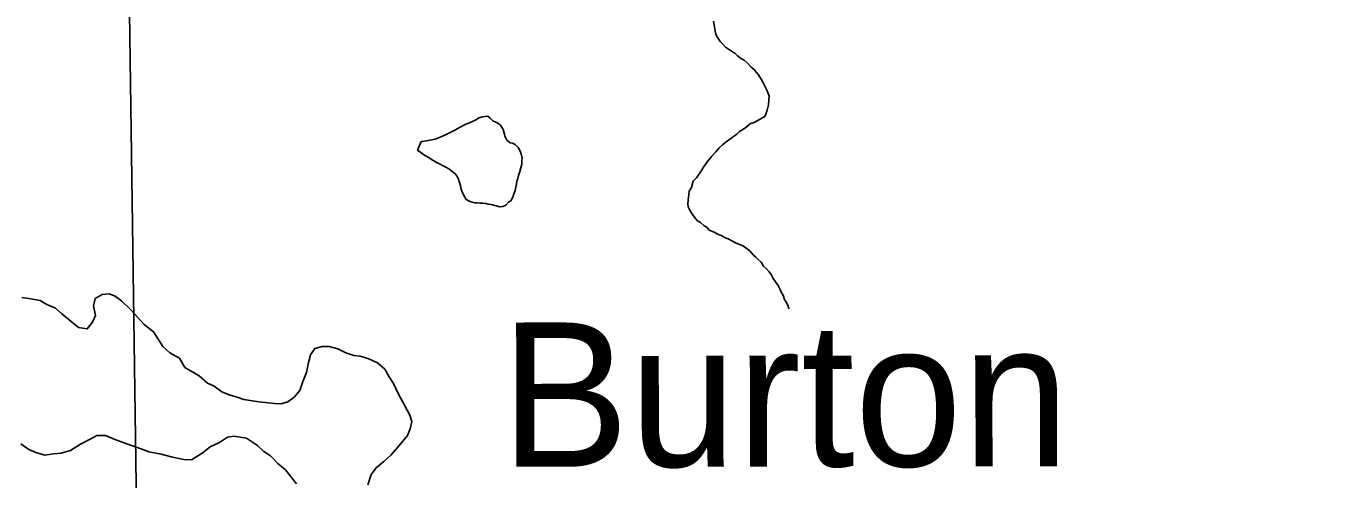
# Model space of a CAD drawing. Extents: x 103424 to 290657, y 38711 to 110967.
# Drawn here: x 214250.638 to 214251.147, y 40208.996 to 40209.174 of the extents above; entities that cross this region are included whole.
import ezdxf

# ---------------------------------------------------------------- set-up
doc = ezdxf.new("R2010")
doc.units = 0
for name, color, linetype in [('GM_X_Corporation', 7, 'Continuous'), ('GM_X_Minor_Lake', 7, 'Continuous'), ('GM_X_Minor_Lake_Text', 7, 'Continuous'), ('GM_X_Minor_River', 7, 'Continuous')]:
    doc.layers.add(name, color=color, linetype=linetype)

msp = doc.modelspace()

# ---------------------------------------------------------------- linework, layer by layer
at = {"layer": 'GM_X_Corporation'}
for points in [[(214250.6509, 40211.22864), (214250.66191, 40210.37376), (214250.66761, 40209.93905), (214250.67524, 40209.51623), (214250.67595, 40209.3563), (214250.68114, 40208.9936), (214250.6822, 40208.92409), (214250.68321, 40208.87004), (214250.68423, 40208.81599), (214250.50285, 40208.81053), (214250.5017, 40208.8105), (214250.18063, 40208.80297), (214249.1929, 40208.78706), (214248.88259, 40208.7802), (214248.57076, 40208.77338), (214248.0881, 40208.75947)], [(214251.37809, 40208.8332), (214250.68423, 40208.81599), (214250.68321, 40208.87004), (214250.6822, 40208.92409), (214250.68114, 40208.9936), (214250.67595, 40209.3563), (214250.67524, 40209.51623), (214250.66761, 40209.93905), (214250.66191, 40210.37376), (214250.6509, 40211.22864)]]:
    msp.add_lwpolyline(points, dxfattribs=at)
at = {"layer": 'GM_X_Minor_Lake'}
for points in [[(214250.79329, 40209.12875), (214250.79369, 40209.1288), (214250.7954, 40209.12903), (214250.79672, 40209.12925), (214250.79767, 40209.12946), (214250.79881, 40209.12967), (214250.8005, 40209.13028), (214250.80163, 40209.13088), (214250.80314, 40209.13148), (214250.80465, 40209.13227), (214250.80653, 40209.13326), (214250.80859, 40209.13445), (214250.81066, 40209.13544), (214250.81255, 40209.13624), (214250.81349, 40209.13664), (214250.815, 40209.13744), (214250.81594, 40209.13803), (214250.81745, 40209.13844), (214250.81953, 40209.13867), (214250.82051, 40209.13775), (214250.82167, 40209.13682), (214250.82301, 40209.13628), (214250.82456, 40209.13517), (214250.82554, 40209.13349), (214250.82595, 40209.13198), (214250.82636, 40209.13065), (214250.82696, 40209.12934), (214250.82832, 40209.12823), (214250.82927, 40209.12806), (214250.83024, 40209.12751), (214250.8314, 40209.12639), (214250.83219, 40209.12489), (214250.83259, 40209.12395), (214250.83301, 40209.12225), (214250.83284, 40209.12111), (214250.83287, 40209.11978), (214250.83252, 40209.11844), (214250.83217, 40209.11691), (214250.83164, 40209.11538), (214250.83128, 40209.11423), (214250.83092, 40209.11309), (214250.83076, 40209.11194), (214250.83059, 40209.1108), (214250.83024, 40209.10946), (214250.8297, 40209.10812), (214250.82935, 40209.10678), (214250.82861, 40209.10544), (214250.82768, 40209.10484), (214250.82656, 40209.10368), (214250.82543, 40209.10309), (214250.82429, 40209.10306), (214250.82085, 40209.10394), (214250.8197, 40209.1041), (214250.81875, 40209.10427), (214250.8176, 40209.10444), (214250.81646, 40209.10441), (214250.81532, 40209.10458), (214250.81437, 40209.10456), (214250.81341, 40209.10491), (214250.81245, 40209.10508), (214250.81091, 40209.106), (214250.81032, 40209.10713), (214250.80972, 40209.10825), (214250.80932, 40209.10919), (214250.80892, 40209.11052), (214250.8087, 40209.11146), (214250.80829, 40209.11297), (214250.80788, 40209.11429), (214250.8069, 40209.11579), (214250.80593, 40209.11672), (214250.80419, 40209.11801), (214250.80323, 40209.11856), (214250.80169, 40209.11929), (214250.80073, 40209.11984), (214250.79957, 40209.12038), (214250.79765, 40209.12148), (214250.79611, 40209.1224), (214250.79457, 40209.12331), (214250.79321, 40209.12442), (214250.79186, 40209.12534), (214250.79329, 40209.12875)], [(214250.83092, 40209.11309), (214250.83128, 40209.11423), (214250.83164, 40209.11538), (214250.83217, 40209.11691), (214250.83252, 40209.11844), (214250.83287, 40209.11978), (214250.83284, 40209.12111), (214250.83301, 40209.12225), (214250.83259, 40209.12395), (214250.83219, 40209.12489), (214250.8314, 40209.12639), (214250.83024, 40209.12751), (214250.82927, 40209.12806), (214250.82832, 40209.12823), (214250.82696, 40209.12934), (214250.82636, 40209.13065), (214250.82595, 40209.13198), (214250.82554, 40209.13349), (214250.82456, 40209.13517), (214250.82301, 40209.13628), (214250.82167, 40209.13682), (214250.82051, 40209.13775), (214250.81953, 40209.13867), (214250.81745, 40209.13844), (214250.81594, 40209.13803), (214250.815, 40209.13744), (214250.81349, 40209.13664), (214250.81255, 40209.13624), (214250.81066, 40209.13544), (214250.80859, 40209.13445), (214250.80653, 40209.13326), (214250.80465, 40209.13227), (214250.80314, 40209.13148), (214250.80163, 40209.13088), (214250.8005, 40209.13028), (214250.79881, 40209.12967), (214250.79767, 40209.12946), (214250.79672, 40209.12925), (214250.7954, 40209.12903), (214250.79369, 40209.1288), (214250.79329, 40209.12875)], [(214250.79329, 40209.12875), (214250.79186, 40209.12534), (214250.79321, 40209.12442), (214250.79457, 40209.12331), (214250.79611, 40209.1224), (214250.79765, 40209.12148), (214250.79957, 40209.12038), (214250.80073, 40209.11984), (214250.80169, 40209.11929), (214250.80323, 40209.11856), (214250.80419, 40209.11801), (214250.80593, 40209.11672), (214250.8069, 40209.11579), (214250.80788, 40209.11429), (214250.80829, 40209.11297), (214250.8087, 40209.11146), (214250.80892, 40209.11052), (214250.80932, 40209.10919), (214250.80972, 40209.10825), (214250.81032, 40209.10713), (214250.81091, 40209.106), (214250.81245, 40209.10508), (214250.81341, 40209.10491), (214250.81437, 40209.10456), (214250.81532, 40209.10458), (214250.81646, 40209.10441), (214250.8176, 40209.10444), (214250.81875, 40209.10427), (214250.8197, 40209.1041), (214250.82085, 40209.10394), (214250.82429, 40209.10306), (214250.82543, 40209.10309), (214250.82656, 40209.10368), (214250.82768, 40209.10484), (214250.82861, 40209.10544), (214250.82935, 40209.10678), (214250.8297, 40209.10812), (214250.83024, 40209.10946), (214250.83059, 40209.1108), (214250.83076, 40209.11194), (214250.83092, 40209.11309)], [(214250.7408, 40209.02616), (214250.73814, 40209.0254), (214250.73549, 40209.02559), (214250.72942, 40209.02615), (214250.72354, 40209.02709), (214250.72088, 40209.02804), (214250.71765, 40209.02898), (214250.71481, 40209.03012), (214250.71177, 40209.0324), (214250.70912, 40209.03353), (214250.70589, 40209.03638), (214250.7002, 40209.03979), (214250.69812, 40209.04339), (214250.69432, 40209.04548), (214250.69167, 40209.04794), (214250.68787, 40209.05383), (214250.68427, 40209.05667), (214250.67915, 40209.06236), (214250.67536, 40209.06597), (214250.67289, 40209.06786), (214250.67042, 40209.06881), (214250.66777, 40209.06843), (214250.66492, 40209.0669), (214250.66435, 40209.06406), (214250.66511, 40209.06026), (214250.66397, 40209.0576), (214250.66188, 40209.05494), (214250.65847, 40209.0555), (214250.65183, 40209.06081), (214250.64937, 40209.06309), (214250.64595, 40209.0646), (214250.64329, 40209.06612), (214250.63893, 40209.06687), (214250.63609, 40209.06725)], [(214250.77229, 40208.99353), (214250.77361, 40208.99752), (214250.7757, 40209.00037), (214250.77855, 40209.00266), (214250.78139, 40209.00513), (214250.78405, 40209.00836), (214250.78784, 40209.01292), (214250.78898, 40209.01558), (214250.78955, 40209.01843), (214250.78879, 40209.0209), (214250.78671, 40209.02489), (214250.78424, 40209.02944), (214250.78235, 40209.03343), (214250.78064, 40209.03608), (214250.77893, 40209.03912), (214250.77609, 40209.04159), (214250.77267, 40209.0431), (214250.76926, 40209.04424), (214250.76679, 40209.04442), (214250.76357, 40209.04556), (214250.76053, 40209.04708), (214250.75712, 40209.04802), (214250.75427, 40209.04802), (214250.75143, 40209.04725), (214250.74972, 40209.04478), (214250.74896, 40209.04174), (214250.7482, 40209.03776), (214250.74668, 40209.03415), (214250.74554, 40209.03073), (214250.74326, 40209.02806), (214250.7408, 40209.02616)], [(214250.6357, 40209.00971), (214250.63892, 40209.00743), (214250.64158, 40209.0063), (214250.64518, 40209.00516), (214250.6486, 40209.00573), (214250.65163, 40209.00593), (214250.65524, 40209.00707), (214250.65922, 40209.00954), (214250.66321, 40209.01164), (214250.66567, 40209.01297), (214250.66909, 40209.01297), (214250.6725, 40209.01146), (214250.67706, 40209.00975), (214250.68369, 40209.00748), (214250.68616, 40209.00654), (214250.6909, 40209.00559), (214250.69545, 40209.00446), (214250.69982, 40209.00351), (214250.70285, 40209.00333), (214250.70703, 40209.00599), (214250.71025, 40209.00846), (214250.71386, 40209.01018), (214250.71708, 40209.01227), (214250.71955, 40209.01265), (214250.72448, 40209.0119), (214250.72884, 40209.00906), (214250.73131, 40209.00659), (214250.73397, 40209.00488), (214250.73681, 40209.00185), (214250.73985, 40208.99938), (214250.74421, 40208.99388)]]:
    msp.add_lwpolyline(points, dxfattribs=at)
at = {"layer": 'GM_X_Minor_River'}
for points in [[(214250.90832, 40209.17613), (214250.90918, 40209.17159), (214250.90939, 40209.17065), (214250.91018, 40209.16934), (214250.91096, 40209.16821), (214250.91194, 40209.16709), (214250.9131, 40209.16598), (214250.91465, 40209.16487), (214250.9158, 40209.16414), (214250.91677, 40209.16359), (214250.91774, 40209.16247), (214250.91929, 40209.16136), (214250.92044, 40209.16082), (214250.9216, 40209.1597), (214250.92316, 40209.15803), (214250.92432, 40209.1571), (214250.9253, 40209.15598), (214250.92608, 40209.15505), (214250.92706, 40209.15336), (214250.92786, 40209.15186), (214250.92885, 40209.14998), (214250.92945, 40209.14867), (214250.92985, 40209.14772), (214250.93025, 40209.14678), (214250.9301, 40209.14507), (214250.92995, 40209.14317), (214250.92942, 40209.14107), (214250.92888, 40209.13953), (214250.92852, 40209.13858), (214250.92645, 40209.13739), (214250.92439, 40209.13621), (214250.92288, 40209.13579), (214250.92119, 40209.13443), (214250.91988, 40209.13345), (214250.91857, 40209.13266), (214250.91745, 40209.13169), (214250.91333, 40209.12856), (214250.91183, 40209.12738), (214250.91053, 40209.12622), (214250.90923, 40209.12467), (214250.90774, 40209.12293), (214250.90589, 40209.1208), (214250.90441, 40209.11867), (214250.90313, 40209.11656), (214250.90165, 40209.11443), (214250.90035, 40209.11308), (214250.89964, 40209.11059), (214250.89872, 40209.10924), (214250.89856, 40209.10791), (214250.89841, 40209.10581), (214250.89826, 40209.10391), (214250.89848, 40209.10278), (214250.89907, 40209.10165), (214250.89986, 40209.10034), (214250.90123, 40209.09847), (214250.90201, 40209.09753), (214250.90317, 40209.0968), (214250.90472, 40209.0955), (214250.90568, 40209.09495), (214250.90666, 40209.09383)], [(214250.90666, 40209.09383), (214250.90838, 40209.09311), (214250.90954, 40209.09257), (214250.9105, 40209.09202), (214250.91146, 40209.09166), (214250.91261, 40209.09092), (214250.91415, 40209.09039), (214250.91549, 40209.08966), (214250.91723, 40209.08874), (214250.91895, 40209.08802), (214250.92011, 40209.08748), (214250.92262, 40209.08563), (214250.92398, 40209.08414), (214250.92495, 40209.08321), (214250.92592, 40209.08228), (214250.92709, 40209.08117), (214250.92807, 40209.07967), (214250.92924, 40209.07856), (214250.93021, 40209.07744), (214250.931, 40209.07632), (214250.93179, 40209.07481), (214250.93277, 40209.0735), (214250.93375, 40209.07201), (214250.93454, 40209.0705), (214250.93514, 40209.06919), (214250.93573, 40209.06825), (214250.93634, 40209.06655), (214250.93694, 40209.06542), (214250.93753, 40209.0643), (214250.93794, 40209.06298), (214250.93794, 40209.06279)]]:
    msp.add_lwpolyline(points, dxfattribs=at)

# ---------------------------------------------------------------- texts
at = {"layer": 'GM_X_Minor_Lake_Text'}
msp.add_text('Burton', height=0.056852, rotation=0.067, dxfattribs=at).set_placement((214250.82449, 40209.00059))

doc.saveas('drawing.dxf')
